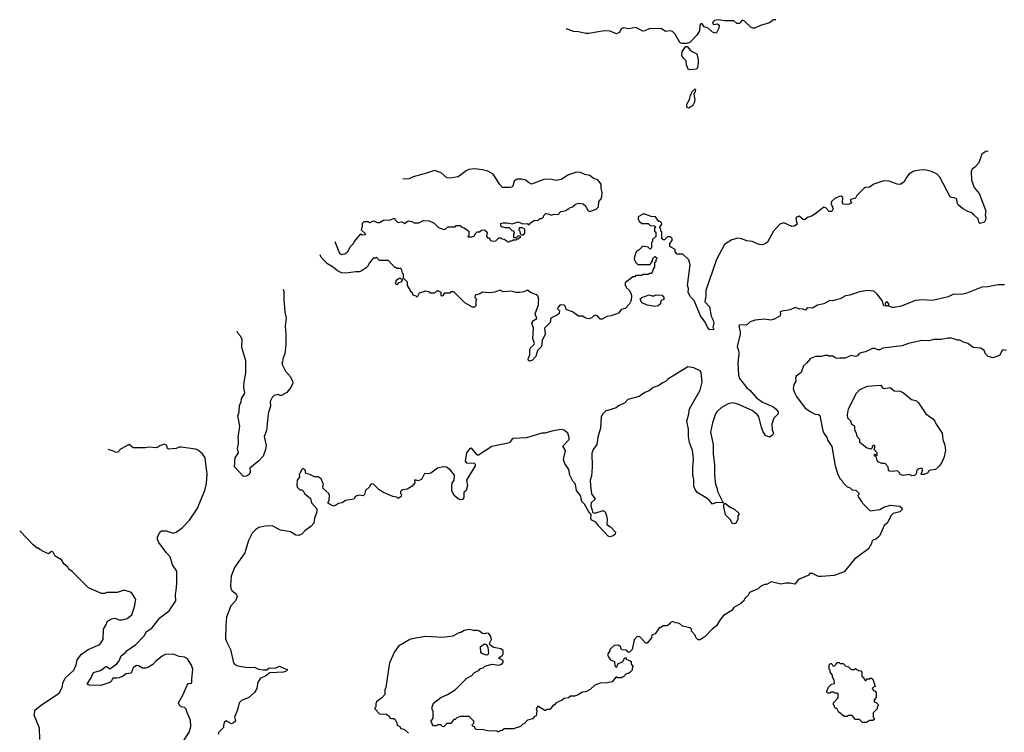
# Model space of a CAD drawing. Extents: x 1862350 to 2057294, y 212041 to 437318.
# Tile 295 of 301: x 1983353 to 1992994, y 430335 to 437318. Entities that reach past the tile are written whole.
import ezdxf

# ---------------------------------------------------------------- set-up
doc = ezdxf.new("R2010")
doc.units = 0

msp = doc.modelspace()

# ---------------------------------------------------------------- linework, layer by layer
at = {"layer": '0CON10XD'}
for points in [[(1990755.9, 437318.3), (1990732.2, 437317.8), (1990695, 437287.8), (1990605, 437261.2), (1990550, 437235), (1990534.1, 437234.1), (1990515, 437242.5), (1990450, 437305), (1990435, 437310), (1990425, 437310), (1990410, 437295), (1990405, 437280), (1990375, 437282.5), (1990346.4, 437306.4), (1990253.3, 437306.7), (1990195, 437317.5), (1990155, 437309.4), (1990139.2, 437295), (1990136, 437285), (1990145, 437271.2), (1990185, 437277.5), (1990202.5, 437265), (1990197.5, 437235), (1990175, 437190), (1990165, 437187.5), (1990137.5, 437195), (1990095, 437236.2), (1990055, 437246.7), (1990035, 437276.7), (1990021.7, 437278.3), (1990012, 437265), (1990010.5, 437209.5), (1989983.6, 437166.4), (1989915.5, 437094.5), (1989885, 437085.8), (1989835, 437086.2), (1989815.9, 437095.9), (1989770, 437175), (1989745, 437201.2), (1989725, 437208.8), (1989675, 437202.5), (1989635, 437232.5), (1989515, 437227.5), (1989475, 437207.5), (1989455, 437206.7), (1989385, 437242.5), (1989315, 437227.5), (1989265, 437240), (1989240.7, 437229.3), (1989225, 437192.5), (1989195, 437180), (1989135, 437206.7), (1989075, 437210), (1988925, 437183.8), (1988896.4, 437183.6), (1988825, 437200), (1988775, 437203.8), (1988715, 437223.8), (1988703.3, 437225.7)], [(1989915, 436828), (1989896.7, 436835), (1989883.3, 436875), (1989880, 436915), (1989855, 436937.5), (1989836.7, 436965), (1989838, 437005), (1989873.8, 437056.2), (1989886.7, 437055), (1989922.7, 437012.7), (1989983.6, 436983.6), (1989996.7, 436925), (1989996.4, 436896.4), (1989990, 436845), (1989975, 436833.3), (1989915, 436828)], [(1989905, 436452.5), (1989885, 436460), (1989885, 436490), (1989912.5, 436535), (1989920, 436575), (1989937.5, 436615), (1989965, 436640), (1989970, 436635), (1989966.7, 436615), (1989952.5, 436585), (1989962.5, 436535), (1989957.5, 436505), (1989945, 436477.5), (1989905, 436452.5)], [(1992837.1, 436028.7), (1992812.5, 436025), (1992775, 436000), (1992742.5, 435915), (1992705, 435873.3), (1992680, 435855), (1992667.5, 435835), (1992673.1, 435746.9), (1992697.1, 435675), (1992746.3, 435616.3), (1992813.3, 435445), (1992807.5, 435405), (1992812.5, 435375), (1992805.8, 435345), (1992795, 435334.2), (1992755, 435321.2), (1992746.4, 435326.4), (1992735, 435370), (1992696.4, 435406.4), (1992665, 435430), (1992635, 435440), (1992585, 435468.8), (1992541.2, 435505), (1992531.2, 435525), (1992530, 435560), (1992505, 435573.3), (1992475, 435575.7), (1992463.3, 435583.3), (1992363.8, 435773.8), (1992335, 435805.8), (1992281.7, 435831.7), (1992215, 435845.5), (1992165.4, 435844.6), (1992107.2, 435832.8), (1992059.2, 435805), (1992035, 435772.9), (1992010.9, 435725), (1991975, 435703.4), (1991945.3, 435705.3), (1991865, 435735.6), (1991815, 435738.6), (1991715, 435706.7), (1991675, 435676.9), (1991635, 435674), (1991616.7, 435665), (1991550, 435595), (1991535, 435570), (1991488.8, 435555), (1991486.2, 435545), (1991496, 435525), (1991478.7, 435511.3), (1991445, 435506), (1991419.3, 435509.3), (1991410, 435525), (1991412.5, 435575), (1991397.5, 435587.5), (1991377.5, 435585), (1991332.5, 435565), (1991301.4, 435535), (1991299.2, 435515), (1991318, 435465), (1991305, 435440), (1991277.5, 435437.5), (1991247.5, 435475), (1991225, 435480), (1991138.7, 435411.3), (1991105, 435392), (1991065, 435378.8), (1991041.7, 435358.3), (1991025, 435358.8), (1990985, 435394), (1990958.3, 435381.7), (1990950.9, 435365), (1990966.7, 435315), (1990940, 435295), (1990912.1, 435292.1), (1990835, 435326), (1990795, 435313.8), (1990732.9, 435245), (1990675, 435138), (1990656.3, 435123.7), (1990625, 435113.1), (1990594.3, 435114.3), (1990524.3, 435144.3), (1990471.7, 435151.7), (1990421.7, 435171.7), (1990385, 435176.7), (1990325, 435161.4), (1990254, 435115), (1990175, 434967.5), (1990071.9, 434665), (1990071.5, 434615), (1990061.1, 434555), (1990105.4, 434505), (1990124.3, 434414.3), (1990144.2, 434375), (1990148, 434345), (1990140, 434305), (1990150, 434285), (1990145, 434280), (1990105, 434282.5), (1990086.7, 434305), (1990066, 434355), (1990019.5, 434415), (1989956.4, 434565), (1989922.2, 434602.2), (1989897.8, 434645), (1989900.8, 434685), (1989890.8, 434715), (1989918.8, 434915), (1989903.6, 434963.6), (1989845, 435020), (1989791.7, 435021.7), (1989770, 435045), (1989770, 435065), (1989720, 435095), (1989720, 435125), (1989740, 435155), (1989740, 435175), (1989725, 435190), (1989695, 435190), (1989665, 435160), (1989655, 435160), (1989641.7, 435171.7), (1989640, 435235), (1989630, 435245), (1989630, 435265), (1989620, 435275), (1989620, 435285), (1989640, 435315), (1989638.3, 435328.3), (1989625, 435340), (1989611.7, 435341.7), (1989577, 435387), (1989535, 435390), (1989475, 435412.5), (1989455, 435412.5), (1989410, 435385), (1989407.5, 435365), (1989417.5, 435345), (1989445, 435322.5), (1989505, 435320), (1989525, 435300), (1989568.3, 435298.3), (1989580, 435285), (1989570, 435275), (1989570, 435245), (1989580, 435235), (1989580, 435195), (1989550, 435165), (1989550, 435145), (1989540, 435135), (1989538.3, 435081.7), (1989525, 435070), (1989505, 435090), (1989455, 435100), (1989418.3, 435061.7), (1989390, 435045), (1989373.3, 434995), (1989370, 434965), (1989380, 434955), (1989381.7, 434941.7), (1989405, 434920), (1989525, 434920), (1989550, 434955), (1989551.7, 434978.3), (1989571.7, 434998.3), (1989588.3, 434988.3), (1989590, 434975), (1989580, 434965), (1989580, 434945), (1989570, 434935), (1989570, 434895), (1989558.3, 434881.7), (1989547, 434843), (1989535, 434830), (1989515, 434830), (1989505, 434820), (1989455, 434820), (1989445, 434810), (1989385, 434810), (1989375, 434800), (1989355, 434800), (1989281.7, 434738.3), (1989280, 434715), (1989290, 434705), (1989290, 434695), (1989319.3, 434669.3), (1989337, 434637), (1989342.5, 434615), (1989338.8, 434565), (1989325, 434532.5), (1989281.7, 434488.3), (1989242.8, 434477.2), (1989215, 434443.8), (1989145, 434417.5), (1989101.2, 434408.8), (1989055, 434382.7), (1989036.2, 434385), (1989013.9, 434413.9), (1988995, 434422.7), (1988973.4, 434416.6), (1988955, 434396.7), (1988925, 434387.5), (1988895, 434392.5), (1988865, 434412.5), (1988825, 434412.5), (1988767, 434457), (1988710, 434475), (1988700, 434485), (1988697, 434507), (1988685, 434520), (1988645, 434522.5), (1988625, 434501.2), (1988618.8, 434485), (1988637.5, 434465), (1988635, 434440), (1988620, 434425), (1988553.3, 434395), (1988547.5, 434352.5), (1988492, 434295), (1988498, 434235), (1988468.8, 434175), (1988460.8, 434115), (1988422.9, 434075), (1988405, 434018.8), (1988375, 433983.3), (1988345, 433972.5), (1988335, 433980), (1988330, 433995), (1988346.7, 434035), (1988348.6, 434085), (1988356.2, 434105), (1988388.3, 434131.7), (1988394, 434145), (1988377.8, 434195), (1988383.4, 434296.6), (1988368.1, 434345), (1988385, 434371.2), (1988415, 434390), (1988399.2, 434435), (1988432.5, 434525), (1988433, 434553), (1988436.7, 434575), (1988425, 434612.5), (1988413.6, 434623.6), (1988353.9, 434643.9), (1988325, 434667.5), (1988289.3, 434650.7), (1988245, 434643.8), (1988213.9, 434643.9), (1988165, 434657.5), (1988085, 434652.5), (1988055, 434667.5), (1988005, 434647.5), (1987955, 434642.5), (1987885, 434647.5), (1987851.7, 434628.3), (1987811.7, 434618.3), (1987810, 434595), (1987827.5, 434575), (1987820, 434565), (1987820, 434515), (1987805, 434500), (1987785, 434502.5), (1987710, 434545), (1987605, 434650), (1987575, 434650), (1987565, 434640), (1987515, 434640), (1987501.7, 434628.3), (1987498.3, 434611.7), (1987485, 434610), (1987480, 434615), (1987480, 434645), (1987457, 434657), (1987433, 434657), (1987415, 434640), (1987375, 434640), (1987367, 434647), (1987325, 434656.7), (1987265, 434637.5), (1987245, 434600), (1987235, 434610), (1987205, 434620), (1987198.3, 434638.3), (1987180, 434655), (1987180, 434665), (1987150, 434715), (1987150, 434745), (1987110, 434785), (1987110, 434825), (1987100, 434835), (1987090, 434875), (1987085, 434880), (1987045, 434880), (1987035, 434890), (1987025, 434890), (1986965, 434960), (1986875, 434960), (1986845, 434990), (1986835, 434980), (1986815, 434980), (1986777.5, 434935), (1986756.4, 434893.6), (1986696.1, 434853.9), (1986675, 434846.2), (1986645, 434848), (1986545, 434833.3), (1986505, 434837.5), (1986465, 434857.5), (1986425, 434890), (1986365.9, 434925.9), (1986330.8, 434960.8), (1986300, 434995), (1986295.9, 435012.5)], [(1986438.7, 435143.7), (1986485, 435030), (1986505, 435016.2), (1986535, 435023.3), (1986569.3, 435050.7), (1986587, 435093), (1986619.3, 435120.7), (1986630, 435145), (1986691.7, 435218.3), (1986705, 435210), (1986738.3, 435211.7), (1986738.3, 435218.3), (1986700, 435255), (1986710, 435295), (1986710, 435325), (1986725, 435340), (1986765, 435340), (1986775, 435330), (1986785, 435330), (1986815, 435347.5), (1986855, 435330), (1986875, 435330), (1986915, 435352.5), (1986981.7, 435358.3), (1987015, 435370), (1987025, 435370), (1987035, 435350), (1987055, 435330), (1987095, 435337.5), (1987125, 435320), (1987145, 435340), (1987165, 435347.5), (1987191.7, 435341.7), (1987215, 435327.5), (1987261.7, 435328.3), (1987305, 435350), (1987363, 435347), (1987410, 435325), (1987453, 435283), (1987505, 435262.5), (1987525, 435270), (1987545, 435290), (1987615, 435290), (1987625, 435300), (1987665, 435300), (1987675, 435290), (1987705, 435280), (1987750, 435245), (1987750, 435205), (1987740, 435195), (1987745, 435190), (1987775, 435190), (1987805, 435200), (1987811.7, 435218.3), (1987831.7, 435238.3), (1987855, 435240), (1987873, 435257), (1987905, 435260), (1987930, 435235), (1987922.5, 435192.5), (1987931.7, 435181.7), (1987945, 435180), (1987960, 435165), (1987963, 435153), (1987985, 435147.5), (1988015, 435152.5), (1988045, 435180), (1988065, 435180), (1988075, 435170), (1988097, 435167), (1988135, 435140), (1988145, 435140), (1988155, 435150), (1988175, 435150), (1988185, 435160), (1988215, 435160), (1988225, 435170), (1988235, 435170), (1988260, 435195), (1988235, 435200), (1988215, 435180), (1988191.7, 435181.7), (1988190, 435215), (1988197.5, 435225), (1988190, 435245), (1988175, 435250), (1988147, 435277), (1988105, 435280), (1988075, 435290), (1988063, 435303), (1988065, 435320), (1988085, 435327.5), (1988125, 435327.5), (1988175, 435317.5), (1988235, 435336.7), (1988278.3, 435318.3), (1988325, 435320), (1988331.7, 435311.7), (1988345, 435310), (1988350, 435325), (1988395, 435352.5), (1988425, 435350), (1988445, 435370), (1988465, 435370), (1988480, 435385), (1988485, 435400), (1988505, 435417.5), (1988527, 435417), (1988555, 435402.5), (1988585, 435412.5), (1988625, 435410), (1988651.7, 435438.3), (1988705, 435450), (1988715, 435460), (1988725, 435460), (1988741.7, 435478.3), (1988766.7, 435483.3), (1988793, 435507), (1988825, 435520), (1988870, 435515), (1988895, 435490), (1988917, 435447), (1988935, 435437.5), (1988998.3, 435461.7), (1989020.8, 435485), (1989023.3, 435535), (1989046.1, 435563.9), (1989053, 435587), (1989056.4, 435623.6), (1989047.5, 435665), (1989047, 435707), (1989015, 435750), (1988971.7, 435761.7), (1988935, 435792.5), (1988885, 435801.2), (1988845, 435820), (1988806.1, 435823.9), (1988725, 435798), (1988655, 435753.8), (1988605, 435742.5), (1988545.8, 435755.8), (1988485, 435753.8), (1988365, 435707.5), (1988335, 435722.5), (1988310, 435745), (1988265, 435756.2), (1988223.6, 435756.4), (1988193.3, 435735), (1988181.7, 435688.3), (1988171.7, 435678.3), (1988155, 435672.5), (1988080, 435675), (1988053.9, 435703.9), (1987990, 435805), (1987935, 435833.8), (1987885, 435847.1), (1987805, 435855.8), (1987750.9, 435849.1), (1987725, 435838), (1987645, 435778.8), (1987565, 435766.2), (1987535, 435770), (1987478.3, 435818.3), (1987415, 435840.8), (1987336.8, 435813.2), (1987205, 435778.8), (1987165, 435759.5), (1987104.8, 435756.1)], [(1988285, 435210), (1988300, 435225), (1988300, 435265), (1988275, 435280), (1988241.7, 435278.3), (1988240, 435255), (1988250, 435245), (1988251.7, 435221.7), (1988265, 435210), (1988285, 435210)], [(1992995, 434720), (1992935, 434718.8), (1992830.7, 434699.3), (1992775, 434696.2), (1992625, 434637.5), (1992575, 434625.8), (1992515, 434630), (1992490, 434625), (1992445, 434603.8), (1992333.6, 434576.4), (1992285, 434567.8), (1992195, 434571.9), (1992125, 434567.1), (1991985, 434511.4), (1991915, 434496.7), (1991895, 434498.8), (1991861.7, 434511.7), (1991862.5, 434535), (1991845, 434552.5), (1991830, 434545), (1991827.5, 434535), (1991831.7, 434521.7), (1991848.3, 434518.3), (1991848.3, 434511.7), (1991815, 434513.3), (1991796.7, 434565), (1991747.7, 434627.7), (1991715, 434656.7), (1991653.9, 434666.1), (1991575, 434651.2), (1991482.3, 434617.7), (1991437.7, 434612.3), (1991385.8, 434584.2), (1991335, 434568.8), (1991313.6, 434563.6), (1991285, 434566.7), (1991227.7, 434532.3), (1991165, 434520), (1991115, 434491.2), (1991064.6, 434495.4), (1991046.7, 434473.3), (1991015, 434483.8), (1990991.7, 434481.7), (1990945, 434497.5), (1990896.1, 434473.9), (1990815, 434462.5), (1990800, 434455), (1990802.5, 434425), (1990795, 434412.5), (1990735, 434380), (1990707.7, 434372.3), (1990645, 434383.8), (1990555, 434373.3), (1990503.9, 434356.1), (1990470, 434325), (1990405, 434327.5), (1990393.3, 434316.7), (1990407.7, 434257.7), (1990407.1, 434235), (1990376.9, 434115), (1990391.8, 434075), (1990395.4, 434045.4), (1990383.1, 433955), (1990391.5, 433835), (1990401.9, 433801.9), (1990471, 433711), (1990505, 433683.5), (1990563.8, 433615), (1990625, 433571.5), (1990726.8, 433526.8), (1990760.3, 433500.3), (1990779.6, 433475), (1990779.6, 433455), (1990738, 433412), (1990717.1, 433355), (1990720.7, 433300.7), (1990732.9, 433265), (1990724.4, 433245.6), (1990695, 433228.1), (1990656.5, 433245), (1990628.5, 433285), (1990616.2, 433325), (1990590, 433425), (1990575, 433448.9), (1990525, 433488.4), (1990385, 433550.4), (1990335, 433563.5), (1990290, 433555), (1990225, 433517.8), (1990180, 433475), (1990167.1, 433455), (1990135, 433366.7), (1990118.2, 433275), (1990142.1, 433155), (1990143.3, 433065), (1990156.5, 432956.5), (1990154.5, 432855), (1990165.6, 432765), (1990182.5, 432725), (1990186.7, 432695), (1990240, 432585), (1990175, 432586), (1990135, 432570), (1990108.3, 432608.3), (1990075, 432631.9), (1989984.7, 432684.7), (1989965, 432713.3), (1989955, 432742.5), (1989952.8, 432812.8), (1989942.2, 432855), (1989942.9, 432935), (1989951.1, 433005), (1989947.8, 433052.2), (1989939.3, 433095), (1989909.6, 433175), (1989901.8, 433235), (1989901.5, 433305), (1989885.7, 433385), (1989905.2, 433455), (1989910, 433505), (1990016.4, 433686.4), (1990035.4, 433765), (1990025, 433862.5), (1990015, 433878.8), (1989955, 433907.5), (1989895, 433917.5), (1989700, 433795), (1989677, 433773), (1989649.3, 433760.7), (1989605, 433731.2), (1989555, 433713.3), (1989517.3, 433682.7), (1989472.5, 433665), (1989417.5, 433625), (1989307.5, 433595), (1989277.5, 433565), (1989215, 433533.8), (1989192.5, 433515), (1989089.3, 433480.7), (1989063.9, 433456.1), (1989046.2, 433425), (1989038.8, 433315), (1989012.1, 433227.9), (1989004.2, 433155), (1988966.7, 433105), (1988955, 433070), (1988959.4, 432935), (1988950.4, 432845), (1988939.2, 432805), (1988941.5, 432755), (1988951.7, 432671.7), (1988984, 432625), (1988984, 432615), (1988948.6, 432585), (1988945.8, 432555.8), (1988965, 432487.5), (1988985, 432482.5), (1989065, 432510), (1989086.7, 432495), (1989097.5, 432455), (1989105.6, 432425), (1989102.3, 432372.3), (1989137, 432347), (1989186.7, 432295), (1989183.6, 432276.4), (1989165, 432261.2), (1989135, 432251.2), (1989115, 432256.7), (1989023.6, 432353.6), (1988994.2, 432394.2), (1988953.3, 432415), (1988946.4, 432426.4), (1988948.3, 432468.3), (1988925, 432496), (1988881.5, 432571.5), (1988856.3, 432596.3), (1988844.5, 432655), (1988804.5, 432705), (1988795.7, 432765.7), (1988767.5, 432795), (1988740.8, 432855), (1988729.1, 432909.1), (1988689.4, 432969.4), (1988677.5, 433005), (1988698, 433095), (1988669.3, 433140.7), (1988734, 433205), (1988734, 433225), (1988719.2, 433265), (1988682.5, 433295), (1988655, 433301.2), (1988575, 433288.8), (1988495, 433266.2), (1988466.1, 433266.1), (1988315, 433220), (1988185, 433213.3), (1988172.5, 433205), (1988149.1, 433170.9), (1987975, 433136), (1987845, 433050), (1987835, 433050), (1987775, 433120), (1987760, 433115), (1987726.7, 433075), (1987713, 432993), (1987727, 432977), (1987801.7, 432971.7), (1987812.5, 432962.5), (1987813.3, 432945), (1987726.7, 432805), (1987736, 432755), (1987723.8, 432705), (1987702.5, 432685), (1987703, 432637), (1987690, 432615), (1987665, 432613.8), (1987645, 432623.8), (1987606.7, 432655), (1987590, 432685), (1987582.5, 432705), (1987582.5, 432755), (1987587.5, 432775), (1987606.7, 432805), (1987610, 432855), (1987570, 432905), (1987531.7, 432931.7), (1987505, 432937.5), (1987445, 432922.5), (1987377, 432873), (1987355, 432867.5), (1987315, 432870), (1987286.4, 432813.6), (1987255, 432800), (1987235, 432807.5), (1987220, 432805), (1987221.7, 432778.3), (1987195, 432746.7), (1987145, 432717.5), (1987105, 432712.5), (1987087, 432703), (1987080, 432695), (1987080, 432675), (1987090, 432665), (1987086.7, 432645), (1987065, 432630), (1987055, 432630), (1987045, 432640), (1987005, 432647.5), (1986915, 432686.2), (1986872.1, 432712.1), (1986817.3, 432767.3), (1986799.3, 432770.7), (1986787.5, 432765), (1986778.3, 432741.7), (1986740, 432705), (1986727.5, 432665), (1986717, 432653), (1986675, 432657.5), (1986655, 432652.5), (1986637, 432643), (1986625, 432620), (1986543, 432607), (1986510, 432585), (1986475, 432577.5), (1986445, 432556.7), (1986425, 432552.5), (1986385, 432570), (1986370, 432585), (1986381.7, 432608.3), (1986387, 432657), (1986380, 432675), (1986322.5, 432725), (1986320, 432745), (1986327.5, 432765), (1986305, 432820), (1986275, 432840), (1986238.3, 432838.3), (1986195, 432862.5), (1986155, 432870), (1986147, 432907), (1986125, 432920), (1986111.7, 432908.3), (1986100, 432875), (1986090, 432865), (1986092.5, 432835), (1986070, 432805), (1986067.5, 432755), (1986072.5, 432735), (1986095, 432710), (1986115, 432710), (1986135, 432690), (1986140, 432675), (1986200, 432625), (1986210, 432585), (1986263.6, 432523.6), (1986263.3, 432495), (1986238.8, 432435), (1986231.2, 432385), (1986205, 432354), (1986145, 432308), (1986115, 432276), (1986085, 432262.5), (1986057.3, 432267.3), (1986005, 432298.8), (1985905, 432317.5), (1985825, 432359.2), (1985755, 432354.2), (1985695, 432340.8), (1985665, 432322.5), (1985629.2, 432285), (1985592.2, 432215), (1985557.5, 432095), (1985455, 431950), (1985423.3, 431865), (1985415.6, 431775), (1985418.6, 431745), (1985432.4, 431722.4), (1985471.4, 431691.4), (1985481.4, 431665), (1985467.1, 431625), (1985419.4, 431575), (1985376.4, 431465), (1985369.5, 431385), (1985368.9, 431255), (1985377.8, 431225), (1985417.3, 431147.3), (1985447.1, 431017.1), (1985455, 431004.4), (1985485, 430985.6), (1985585, 430971.1), (1985652.1, 430972.1), (1985690, 430955), (1985735, 430946.7), (1985771.7, 430948.3), (1985795, 430967.5), (1985855, 430964), (1985895, 430984.3), (1985945, 430959.2), (1985970, 430955), (1985972.5, 430945), (1985962.5, 430935), (1985935, 430926), (1985803, 430917), (1985758.8, 430885), (1985710.8, 430865), (1985683.1, 430825), (1985674, 430765), (1985651.4, 430725), (1985594.7, 430675.3), (1985522.9, 430647.1), (1985500, 430625), (1985483.8, 430555), (1985455.5, 430485), (1985467.1, 430455), (1985465.4, 430445), (1985445, 430426.8), (1985425, 430419.2), (1985375, 430447.1), (1985355, 430432.2), (1985348.6, 430401.4), (1985347.8, 430382.2), (1985303.9, 430336.1), (1985294.4, 430315)], [(1987045, 434720), (1987030, 434735), (1987040, 434745), (1987040, 434765), (1987075, 434790), (1987085, 434780), (1987098.3, 434778.3), (1987100, 434765), (1987090, 434755), (1987090, 434745), (1987061.7, 434738.3), (1987045, 434720)], [(1985932, 434678), (1985939.5, 434655), (1985939.2, 434575), (1985949.4, 434455), (1985962, 434395), (1985950.8, 434315), (1985959.2, 434235), (1985959.2, 434135), (1985948.9, 434045), (1985932.5, 434005), (1985925, 433966.7), (1985920, 433955), (1985924.3, 433934.3), (1985954.4, 433874.4), (1986005, 433820), (1986024.2, 433775), (1986025.6, 433755), (1986007.1, 433715), (1985969.2, 433665), (1985917.5, 433635), (1985902.5, 433635), (1985885, 433646.7), (1985843.9, 433636.1), (1985823.9, 433616.1), (1985805, 433577.5), (1985807.5, 433535), (1985785.5, 433454.5), (1985768.6, 433291.4), (1985747.5, 433235), (1985766.7, 433145), (1985760, 433105), (1985735, 433040), (1985694, 432995), (1985607.5, 432925), (1985610, 432885), (1985599.3, 432860.7), (1985570, 432845), (1985545, 432842.5), (1985456.4, 432936.4), (1985461.1, 433025), (1985495.8, 433075), (1985485.7, 433115), (1985496.4, 433163.6), (1985494.7, 433194.7), (1985490.4, 433225), (1985509.3, 433335), (1985488.5, 433435), (1985502.9, 433475), (1985503.4, 433536.6), (1985522.5, 433575), (1985525.4, 433605), (1985551.8, 433645), (1985557.5, 433665), (1985548.9, 433715), (1985551.5, 433765), (1985568, 433858), (1985567.5, 433975), (1985526.7, 434105), (1985530, 434185), (1985518, 434215), (1985487.9, 434247.9), (1985481.4, 434263.7)], [(1989575, 434509.2), (1989495, 434520), (1989447.5, 434545), (1989436.4, 434556.4), (1989428.3, 434581.7), (1989445, 434597.5), (1989515, 434622.5), (1989545, 434612.5), (1989565, 434612.5), (1989585, 434622.5), (1989645, 434620), (1989660, 434595), (1989660, 434575), (1989630, 434565), (1989626.7, 434535), (1989605, 434514.2), (1989575, 434509.2)], [(1993015, 434076.9), (1992975, 434082.5), (1992945, 434028.1), (1992885, 434005.6), (1992835, 434018), (1992808.6, 434045), (1992795.8, 434075), (1992765, 434100), (1992690, 434105), (1992636.1, 434146.1), (1992595, 434157.5), (1992557, 434177), (1992535, 434177.5), (1992476.4, 434196.4), (1992445, 434197.5), (1992375, 434183.3), (1992304.2, 434185.8), (1992255, 434171.2), (1992185, 434173.3), (1992055, 434143.8), (1991995, 434121.2), (1991805, 434100), (1991775, 434083.3), (1991753.6, 434083.6), (1991725, 434097.5), (1991703.6, 434096.4), (1991635, 434062.5), (1991590, 434055), (1991570, 434045), (1991555, 434023.3), (1991535, 434017.5), (1991495, 434027.5), (1991435, 434000), (1991385, 434002.5), (1991365, 433997.5), (1991345, 434002.5), (1991315, 434022.5), (1991275, 434020), (1991265, 434027.5), (1991235, 434027.5), (1991203.6, 434016.4), (1991145, 434018), (1991095, 433997.5), (1991058.3, 433951.7), (1991027.5, 433925), (1991005, 433862.5), (1990956.7, 433825), (1990950, 433805), (1990952.5, 433775), (1990933.8, 433745), (1990927.5, 433702.5), (1990938.8, 433665), (1990960, 433625), (1991045, 433512.5), (1991100, 433475), (1991143, 433453), (1991175, 433450), (1991188.3, 433438.3), (1991215, 433290), (1991229.3, 433259.3), (1991256.1, 433226.1), (1991266.7, 433195), (1991303.3, 433135), (1991336.7, 432945), (1991365, 432860), (1991385, 432820), (1991410, 432795), (1991411.7, 432781.7), (1991455, 432740), (1991485, 432730), (1991505, 432710), (1991538.3, 432708.3), (1991568.3, 432678.3), (1991570, 432665), (1991560, 432655), (1991561.7, 432641.7), (1991578.3, 432628.3), (1991580, 432615), (1991600, 432595), (1991605, 432580), (1991680, 432505), (1991775, 432518.8), (1991815, 432542.5), (1991875, 432561.9), (1991971.2, 432551.2), (1991990, 432535), (1991991.2, 432515), (1991971.2, 432495), (1991905, 432478), (1991885, 432461.2), (1991847.5, 432385), (1991818.8, 432361.2), (1991776, 432265), (1991753.8, 432245), (1991735, 432226.2), (1991700, 432215), (1991693.3, 432185), (1991665, 432132.5), (1991527, 432033), (1991425, 431907.5), (1991328.3, 431871.7), (1991205, 431861.2), (1991175, 431863.3), (1991115, 431890), (1991085, 431890), (1991080, 431875), (1990977, 431833), (1990941.7, 431788.3), (1990895, 431797.5), (1990855, 431797.5), (1990805, 431787.5), (1990715, 431810), (1990666.4, 431783.6), (1990645, 431782.5), (1990605, 431762.5), (1990585, 431742.5), (1990500, 431705), (1990485, 431680), (1990455, 431650), (1990439.3, 431620.7), (1990415, 431597.5), (1990345, 431556.7), (1990325, 431527.5), (1990245, 431480), (1990215, 431443.3), (1990175, 431377.5), (1990132.5, 431345), (1990065, 431272.5), (1990015, 431240), (1989995, 431240), (1989972.5, 431265), (1989967, 431287), (1989930, 431325), (1989930, 431345), (1989915, 431360), (1989843.8, 431373.8), (1989811.7, 431401.7), (1989775, 431407.5), (1989745, 431420), (1989720.7, 431409.3), (1989709.3, 431390.7), (1989691.7, 431378.3), (1989655, 431377.5), (1989625, 431360), (1989615, 431360), (1989575, 431300), (1989541.7, 431288.3), (1989538.3, 431261.7), (1989495, 431210), (1989485, 431210), (1989425, 431270), (1989400, 431275), (1989368.3, 431241.7), (1989350, 431145), (1989325, 431120), (1989311.7, 431121.7), (1989295, 431140), (1989251.7, 431141.7), (1989240, 431155), (1989238.3, 431168.3), (1989215, 431190), (1989173, 431187), (1989130, 431145), (1989130, 431135), (1989110, 431105), (1989110, 431085), (1989120, 431075), (1989120, 431065), (1989141.7, 431041.7), (1989178.3, 431028.3), (1989180, 430985), (1989195, 430970), (1989211.7, 431008.3), (1989248.3, 431021.7), (1989268.3, 431041.7), (1989271.7, 431058.3), (1989288.3, 431068.3), (1989291.7, 431051.7), (1989325, 431040), (1989338.3, 431028.3), (1989340, 431005), (1989360, 430975), (1989350, 430965), (1989350, 430945), (1989328.3, 430921.7), (1989315, 430910), (1989291.7, 430908.3), (1989265, 430880), (1989255, 430880), (1989245, 430870), (1989205, 430870), (1989191.7, 430878.3), (1989155, 430830), (1989105, 430820), (1989035, 430817.5), (1988983, 430797), (1988940, 430755), (1988897, 430733), (1988863, 430727), (1988815, 430697.5), (1988785, 430690), (1988745, 430690), (1988727, 430673), (1988683, 430667), (1988665, 430650), (1988605, 430622.5), (1988585, 430602.5), (1988575, 430600), (1988550, 430565), (1988545, 430560), (1988515, 430560), (1988505, 430550), (1988495, 430550), (1988425, 430590), (1988410, 430565), (1988417.5, 430545), (1988410, 430495), (1988395, 430490), (1988375, 430467.5), (1988325, 430452.5), (1988295, 430420), (1988280, 430415), (1988255, 430392.5), (1988203, 430377), (1988191.7, 430368.3), (1988095, 430370), (1988077, 430353), (1988055, 430350), (1988045, 430340), (1988035, 430340), (1988025, 430350), (1987945, 430347.5), (1987895, 430360), (1987821.7, 430361.7), (1987810, 430375), (1987808.3, 430388.3), (1987791.7, 430391.7), (1987780, 430405), (1987800, 430425), (1987800, 430445), (1987755, 430490), (1987665, 430490), (1987633, 430477), (1987615, 430460), (1987605, 430460), (1987575, 430420), (1987535, 430420), (1987505, 430390), (1987491.7, 430391.7), (1987475, 430410), (1987445, 430410), (1987435, 430400), (1987405, 430400), (1987390, 430415), (1987390, 430425), (1987380, 430435), (1987380, 430445), (1987400, 430475), (1987400, 430545), (1987390, 430555), (1987390, 430585), (1987405, 430620), (1987475, 430677.5), (1987540, 430705), (1987615, 430752.5), (1987730, 430865), (1987778.3, 430891.7), (1987805, 430920), (1987850, 430945), (1987865, 430960), (1987891.7, 430968.3), (1987908.3, 430981.7), (1987978.3, 431001.7), (1988045, 430992.5), (1988075, 431002.5), (1988087, 431023), (1988085, 431040), (1988042.5, 431062.5), (1988079.3, 431090.7), (1988086.4, 431103.6), (1988085.9, 431135.9), (1988064, 431154), (1987995, 431166.7), (1987957.7, 431187.7), (1987952, 431205), (1987971.1, 431245), (1987965, 431273.3), (1987945, 431302.5), (1987925, 431307.5), (1987905, 431300), (1987885, 431303.3), (1987856.1, 431326.1), (1987835, 431333.3), (1987795, 431333.3), (1987755, 431343.3), (1987705, 431333.3), (1987680, 431315), (1987645, 431306), (1987593.6, 431276.4), (1987495, 431263.3), (1987325, 431273.8), (1987195, 431252), (1987174.3, 431245.7), (1987061.2, 431178.8), (1987023.8, 431125), (1986974, 431015), (1986936.4, 430773.6), (1986928.3, 430751.7), (1986927.5, 430705), (1986897.7, 430672.3), (1986847.5, 430635), (1986840, 430615), (1986840, 430585), (1986830, 430575), (1986830, 430565), (1986875, 430517.5), (1986895, 430512.5), (1986937, 430517), (1986966.4, 430496.4), (1986980, 430475), (1986995, 430470), (1987015, 430470), (1987029.3, 430459.3), (1987047, 430427), (1987050, 430405), (1987078.3, 430388.3), (1987081.7, 430371.7), (1987105, 430370), (1987125, 430360), (1987158.3, 430328.3)], [(1992088.3, 432848.3), (1992065, 432860), (1992005, 432852.5), (1991975, 432860), (1991970, 432875), (1991947, 432897), (1991895, 432891.2), (1991870, 432895), (1991858.3, 432908.3), (1991857, 432937), (1991828.3, 432968.3), (1991795, 432970), (1991760, 432985), (1991748.3, 432998.3), (1991738.3, 433038.3), (1991721.7, 433041.7), (1991720, 433055), (1991725, 433060), (1991735, 433050), (1991748.3, 433051.7), (1991750, 433075), (1991720, 433105), (1991730, 433135), (1991718.3, 433148.3), (1991700, 433135), (1991698.3, 433121.7), (1991685, 433110), (1991643, 433123), (1991580, 433175), (1991580, 433205), (1991553, 433233), (1991547, 433267), (1991530, 433295), (1991530, 433335), (1991501.7, 433351.7), (1991490, 433385), (1991463, 433413), (1991457.5, 433445), (1991467.5, 433505), (1991545, 433660), (1991580, 433695), (1991655, 433727.5), (1991785, 433737.5), (1991800.7, 433710.7), (1991813, 433703), (1991875, 433712.5), (1991915, 433682.5), (1991975, 433677.5), (1992005, 433662.5), (1992085, 433597.5), (1992135, 433582.5), (1992153.6, 433563.6), (1992225, 433457.5), (1992295, 433406.7), (1992313.3, 433385), (1992326.7, 433355), (1992385.9, 433265.9), (1992391.2, 433205), (1992411.7, 433148.3), (1992416.7, 433095), (1992402.5, 433025), (1992380, 432975), (1992355, 432942.5), (1992318.3, 432911.7), (1992270, 432905), (1992253.6, 432896.4), (1992240, 432875), (1992205, 432862.5), (1992185, 432860), (1992180, 432865), (1992192.5, 432905), (1992190, 432925), (1992155, 432917.5), (1992137.5, 432905), (1992131.7, 432868.3), (1992115, 432852.5), (1992088.3, 432848.3)], [(1984325, 430869.6), (1984305, 430864.8), (1984265, 430867.3), (1984246.9, 430833.1), (1984235, 430822.5), (1984147.8, 430792.2), (1984035, 430795.8), (1984016.2, 430805), (1984016, 430815), (1984051.9, 430868.1), (1984072.8, 430917.2), (1984085, 430925.8), (1984145, 430940), (1984195, 430980.6), (1984205, 430981.4), (1984235, 430957.5), (1984305, 431007.5), (1984325.9, 431034.1), (1984345.6, 431085), (1984385, 431112.5), (1984405, 431135.5), (1984490, 431195), (1984570.4, 431279.6), (1984595, 431323.6), (1984645, 431356.9), (1984724.6, 431455.4), (1984815.6, 431524.4), (1984881.1, 431625), (1984877.5, 431685), (1984885.6, 431724.4), (1984891.8, 431795), (1984890, 431915), (1984847.3, 431977.3), (1984825, 432056), (1984787.1, 432097.1), (1984714.5, 432195), (1984702.2, 432225), (1984703.4, 432246.6), (1984726, 432295), (1984741.9, 432308.1), (1984788, 432308), (1984855, 432287.1), (1984883.4, 432296.6), (1984945, 432338), (1985014.2, 432415), (1985091.4, 432525), (1985165, 432703.3), (1985182.9, 432775), (1985187.5, 432865), (1985170, 433025), (1985143, 433063), (1985095, 433102.5), (1985075, 433110), (1984935, 433128.8), (1984915, 433130), (1984885, 433116.7), (1984810.7, 433110.7), (1984800, 433115), (1984794, 433145), (1984771.9, 433158.1), (1984726.1, 433143.9), (1984695, 433123.3), (1984615, 433130), (1984585, 433123.3), (1984475, 433121.2), (1984463, 433123), (1984425, 433153.8), (1984416.4, 433153.6), (1984339.5, 433110.5), (1984315, 433080), (1984295, 433076.7), (1984271.7, 433091.7), (1984220.1, 433105.7)], [(1990345, 432378.1), (1990330, 432385), (1990309.6, 432419.6), (1990264.2, 432465), (1990246.7, 432545), (1990247.5, 432572.5), (1990252.5, 432577.5), (1990265, 432576.2), (1990310, 432540), (1990355, 432517.5), (1990394.1, 432484.1), (1990398.8, 432475), (1990385.7, 432455), (1990385.6, 432425), (1990365, 432382.5), (1990345, 432378.1)], [(1983550, 430265), (1983546, 430375), (1983494.5, 430504.5), (1983505.6, 430554.4), (1983565, 430604.2), (1983739.9, 430720.1), (1983768.8, 430775), (1983779.6, 430825), (1983799.6, 430870.4), (1983881.4, 430945), (1983904.3, 430995), (1983916.9, 431045), (1983957.9, 431102.1), (1984023.9, 431146.1), (1984138.8, 431195), (1984170.8, 431245), (1984174, 431345), (1984195.9, 431384.1), (1984213.3, 431425), (1984255, 431447.5), (1984285, 431453.3), (1984325, 431438.8), (1984355, 431436.2), (1984405, 431450), (1984451.2, 431485), (1984477.5, 431565), (1984490, 431635), (1984446.4, 431706.4), (1984375, 431727.5), (1984306.1, 431703.9), (1984205, 431703.8), (1984183.6, 431696.4), (1984155, 431696.2), (1984025, 431752.5), (1983865, 431912.5), (1983832.5, 431935), (1983822.5, 431955), (1983785, 431987.5), (1983762.5, 432025), (1983700.8, 432060.8), (1983681.9, 432101.9), (1983664.2, 432105.8), (1983635, 432082.5), (1983575, 432110), (1983565, 432120), (1983551.7, 432121.7), (1983535, 432140), (1983525, 432140), (1983483.6, 432173.6), (1983352.6, 432309.3)], [(1987925, 431091.4), (1987882.7, 431102.7), (1987869.1, 431115), (1987864.5, 431175), (1987905, 431201.8), (1987924.6, 431194.6), (1987937, 431167), (1987944.3, 431115), (1987935, 431094), (1987925, 431091.4)], [(1984938.3, 430218.3), (1985012.9, 430335), (1985029.3, 430390.7), (1985025.6, 430455), (1984990, 430535), (1984985, 430560), (1984965, 430577.5), (1984935, 430583.3), (1984914.2, 430605), (1984906, 430625), (1984953.4, 430706.6), (1984991.7, 430798.3), (1985005, 430812.9), (1985035, 430817.5), (1985038.8, 430825), (1985036.7, 430855), (1985047.5, 430955), (1985035, 430992), (1984996.3, 431056.3), (1984965, 431070.8), (1984915, 431077.1), (1984865, 431097.1), (1984785, 431100.8), (1984748.3, 431081.7), (1984685, 431032.5), (1984655, 431000), (1984615.4, 430974.6), (1984585, 430964.4), (1984555, 430962.9), (1984515, 430986), (1984495, 430990), (1984464.1, 430965.9), (1984444.6, 430915.4), (1984392.4, 430907.6), (1984365.8, 430884.2), (1984325, 430869.6)], [(1991645, 430430), (1991605, 430430), (1991575, 430460), (1991535, 430460), (1991505, 430500), (1991465, 430500), (1991455, 430490), (1991425, 430490), (1991370, 430535), (1991355, 430570), (1991345, 430570), (1991331.7, 430581.7), (1991330, 430595), (1991320, 430605), (1991320, 430625), (1991368.3, 430671.7), (1991368.3, 430708.3), (1991355, 430720), (1991335, 430720), (1991325, 430730), (1991295, 430730), (1991285, 430720), (1991265, 430720), (1991250, 430735), (1991260, 430745), (1991271.7, 430778.3), (1991301.7, 430808.3), (1991330, 430815), (1991327, 430847), (1991310, 430875), (1991310, 430895), (1991290, 430925), (1991290, 430945), (1991280, 430955), (1991280, 430995), (1991291.7, 431008.3), (1991298.3, 431008.3), (1991325, 430980), (1991348.3, 431001.7), (1991355, 431020), (1991375, 431020), (1991385, 431010), (1991415, 431010), (1991441.7, 430981.7), (1991468.3, 430978.3), (1991495, 430950), (1991525, 430950), (1991535, 430960), (1991565, 430940), (1991588.3, 430938.3), (1991600, 430925), (1991600, 430885), (1991618.3, 430868.3), (1991620, 430855), (1991631.7, 430841.7), (1991638.3, 430841.7), (1991651.7, 430858.3), (1991675, 430860), (1991685, 430870), (1991707, 430857), (1991730, 430785), (1991711.7, 430778.3), (1991700, 430765), (1991710, 430755), (1991710, 430745), (1991725, 430740), (1991740, 430725), (1991740, 430675), (1991720, 430655), (1991720, 430635), (1991738.3, 430628.3), (1991758.3, 430608.3), (1991760, 430595), (1991750, 430585), (1991750, 430565), (1991710, 430525), (1991710, 430485), (1991720, 430475), (1991718.3, 430461.7), (1991705, 430450), (1991675, 430450), (1991645, 430430)]]:
    msp.add_lwpolyline(points, dxfattribs=at)

doc.saveas('drawing.dxf')
